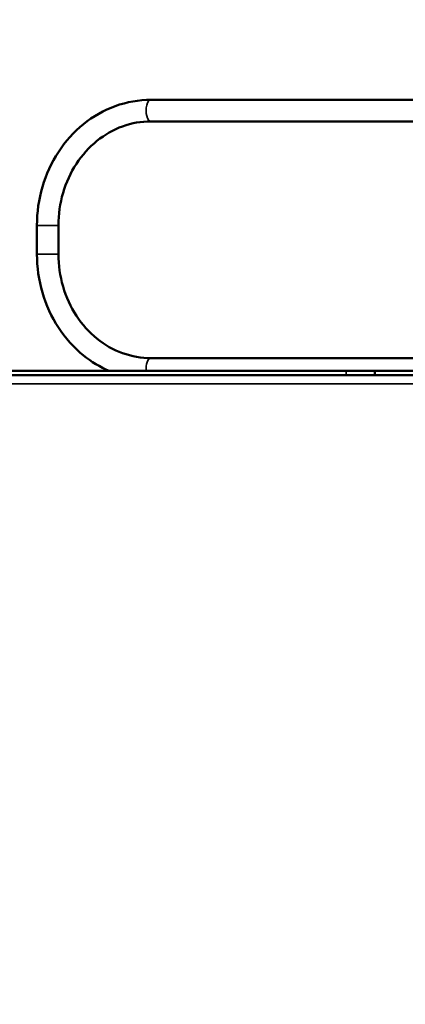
# Model space of a CAD drawing. Header units: millimetres. Extents: x 50 to 3176, y 50 to 2109.
# Tile 437 of 656: x 1282 to 1309, y 1664 to 1733. Entities that reach past the tile are written whole.
import ezdxf

# ---------------------------------------------------------------- set-up
doc = ezdxf.new("R2010")
doc.units = ezdxf.units.MM
doc.header["$LTSCALE"] = 10
for name, color, linetype, lineweight in [('Dimension (ISO)', 7, 'Continuous', 25), ('Visible (ISO)', 7, 'Continuous', 50), ('Visible Narrow (ISO)', 7, 'Continuous', 35)]:
    doc.layers.add(name, color=color, linetype=linetype, lineweight=lineweight)
doc.styles.add('Note Text (ANSI)', font='tahoma.ttf')
doc.dimstyles.new('Default (ISO)', dxfattribs={"dimscale": 10, "dimtxt": 1, "dimasz": 2.5, "dimexe": 3.175, "dimexo": 0, "dimgap": 0.762, "dimtad": 1, "dimrnd": 1e-08, "dimzin": 0, "dimdsep": 46, "dimtxsty": 'Note Text (ANSI)', "dimcen": 0.09, "dimdle": 10, "dimclrd": 1, "dimclre": 1, "dimclrt": 1, "dimazin": 0, "dimtfac": 3.5052, "dimtmove": 0, "dimatfit": 3, "dimfxl": 1, "dimtolj": 1, "dimtzin": 0, "dimlwd": -1, "dimlwe": -1, "dimarcsym": 0})

# ---------------------------------------------------------------- blocks, each defined once
blk = doc.blocks.new('*D9')
at = {"layer": 'Defpoints', "color": 0, "transparency": 16777216}
for p in [(1224.457, 1772.212), (1481.12, 1772.212), (1342.024, 1609.242)]:
    blk.add_point(p, dxfattribs=at)
at = {"layer": 'Dimension (ISO)', "color": 1, "transparency": 16777216}
for p, q in [((1224.457, 1772.212), (1512.87, 1772.212)), ((1481.12, 1634.242), (1481.12, 1747.212)), ((1342.024, 1609.242), (1512.87, 1609.242))]:
    blk.add_line(p, q, dxfattribs=at)
for points in [[(1476.954, 1747.212), (1485.287, 1747.212), (1481.12, 1772.212)], [(1476.954, 1634.242), (1485.287, 1634.242), (1481.12, 1609.242)]]:
    blk.add_solid(points, dxfattribs=at)
at = {"layer": 'Dimension (ISO)', "color": 1, "transparency": 16777216, "insert": (1460.418, 1625.421), "char_height": 10, "attachment_point": 1, "rotation": 90, "style": 'Note Text (ANSI)'}
blk.add_mtext('\\A1;162.97 mm [6.416 in]', dxfattribs=at)

msp = doc.modelspace()

# ---------------------------------------------------------------- linework, layer by layer
at = {"layer": 'Visible (ISO)'}
for p, q in [((1290.8869, 1727.254), (1315.7985, 1727.254)), ((1290.8869, 1725.754), (1315.7025, 1725.754)), ((1282.9466, 1716.504), (1282.9466, 1718.504)), ((1284.4466, 1716.504), (1284.4466, 1718.504)), ((1317.913, 1709.254), (1290.8869, 1709.254)), ((1012.953, 1708.0616), (1362.953, 1708.0616)), ((1304.4925, 1708.3616), (1234.4263, 1708.3616)), ((1306.5029, 1708.3616), (1304.4925, 1708.3616)), ((1306.5029, 1708.3616), (1306.4986, 1708.0616)), ((1306.5029, 1708.3616), (1309.5026, 1708.3616))]:
    msp.add_line(p, q, dxfattribs=at)
for points, knots in [([(1282.9466, 1718.504), (1282.9466, 1719.4123), (1283.0757, 1720.3206), (1283.5814, 1722.0521), (1283.9579, 1722.8753), (1284.9258, 1724.3574), (1285.5171, 1725.0162), (1286.861, 1726.1026), (1287.6135, 1726.5298), (1289.2065, 1727.1057), (1290.0466, 1727.254), (1290.8869, 1727.254)], [4.712389, 4.712389, 4.712389, 4.712389, 5.0265482, 5.0265482, 5.3407075, 5.3407075, 5.6548668, 5.6548668, 5.969026, 5.969026, 6.2831853, 6.2831853, 6.2831853, 6.2831853]), ([(1284.4466, 1718.504), (1284.4466, 1719.2711), (1284.5559, 1720.0381), (1284.9809, 1721.4936), (1285.2965, 1722.1817), (1286.099, 1723.4106), (1286.5857, 1723.9512), (1287.6784, 1724.8345), (1288.2842, 1725.1773), (1289.5557, 1725.6369), (1290.2213, 1725.754), (1290.8869, 1725.754)], [4.712389, 4.712389, 4.712389, 4.712389, 5.0265482, 5.0265482, 5.3407075, 5.3407075, 5.6548668, 5.6548668, 5.969026, 5.969026, 6.2831853, 6.2831853, 6.2831853, 6.2831853]), ([(1287.9785, 1708.3616), (1287.3421, 1708.6374), (1286.7397, 1709.0037), (1285.5187, 1709.9901), (1284.9273, 1710.6487), (1283.959, 1712.1306), (1283.5823, 1712.9536), (1283.0762, 1714.685), (1282.9468, 1715.5932), (1282.9466, 1716.5024), (1282.9466, 1716.5032), (1282.9466, 1716.504)], [3.5130922, 3.5130922, 3.5130922, 3.5130922, 3.7696314, 3.7696314, 4.0837907, 4.0837907, 4.39795, 4.39795, 4.7121092, 4.7121092, 4.712389, 4.712389, 4.712389, 4.712389]), ([(1290.8869, 1709.254), (1290.2213, 1709.254), (1289.5557, 1709.371), (1288.2842, 1709.8307), (1287.6784, 1710.1735), (1286.5857, 1711.0568), (1286.099, 1711.5973), (1285.2965, 1712.8262), (1284.9809, 1713.5144), (1284.5559, 1714.9698), (1284.4466, 1715.7368), (1284.4466, 1716.504)], [3.1415927, 3.1415927, 3.1415927, 3.1415927, 3.4557519, 3.4557519, 3.7699112, 3.7699112, 4.0840704, 4.0840704, 4.3982297, 4.3982297, 4.712389, 4.712389, 4.712389, 4.712389])]:
    msp.add_open_spline(points, degree=3, knots=knots, dxfattribs=at)
at = {"layer": 'Visible Narrow (ISO)'}
for p, q in [((1282.9466, 1718.504), (1284.4466, 1718.504)), ((1284.4466, 1716.504), (1282.9466, 1716.504)), ((1304.4925, 1708.3616), (1304.4903, 1708.0616)), ((1362.953, 1707.4616), (1012.953, 1707.4616))]:
    msp.add_line(p, q, dxfattribs=at)
for centre, end_param in [((1290.8869, 1726.504), 3.1415927), ((1290.8869, 1708.504), 1.7618334)]:
    msp.add_ellipse(centre, major_axis=(0, 0.75), ratio=0.4383711, start_param=0, end_param=end_param, dxfattribs=at)

# ---------------------------------------------------------------- dimensions: what is measured, and where the dimension line sits
at = {"layer": 'Dimension (ISO)', "color": 1, "true_color": 0xff0000}
dim = msp.add_linear_dim(base=(1481.1205, 1772.2116), p1=(1342.0244, 1609.2416), p2=(1224.4569, 1772.2116), angle=270, text='<> mm [6.416 in]', dimstyle='Default (ISO)', override={"dimgap": 0.762, "dimdec": 2, "dimpost": '', "dimtol": 0, "dimlim": 0, "dimtp": 0, "dimtm": 0, "dimtdec": 2, "dimtofl": 0, "dimatfit": 1}, dxfattribs=at)
dim.commit()
dim.dimension.update_dxf_attribs({"geometry": '*D9', "text_midpoint": (1481.1205, 1690.7266), "dimtype": 160})

doc.saveas('drawing.dxf')
